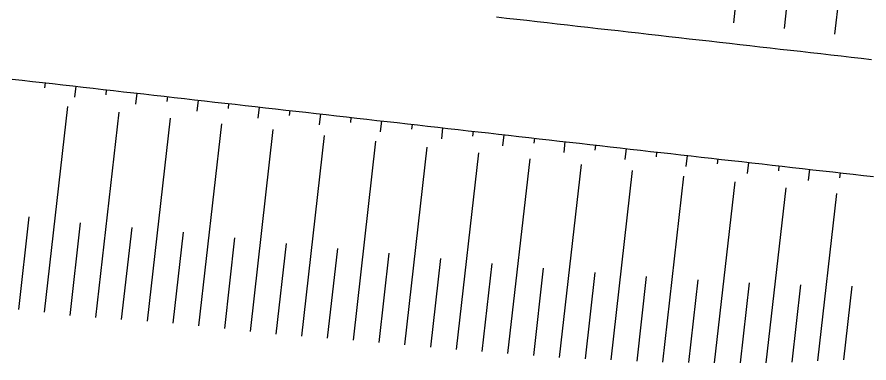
# Model space of a CAD drawing. Extents: x -552278 to -547230, y -1151007 to -1148251.
# Drawn here: x -551763.9 to -551680.3, y -1148658.8 to -1148624.8 of the extents above; entities that cross this region are included whole.
import ezdxf

# ---------------------------------------------------------------- set-up
doc = ezdxf.new("R2010")
doc.units = 0
doc.layers.add('u_trat navrh', color=7, linetype='Continuous')

msp = doc.modelspace()

# ---------------------------------------------------------------- linework, layer by layer
at = {"layer": 'u_trat navrh'}
for p, q in [((-551690.183, -1148595.007), (-551693.624, -1148625.402)), ((-551685.253, -1148595.962), (-551688.65, -1148625.965)), ((-551680.372, -1148597.154), (-551683.696, -1148626.525)), ((-551761.104, -1148631.297), (-551761.159, -1148631.783)), ((-551758.106, -1148631.637), (-551758.228, -1148632.716)), ((-551755.108, -1148631.976), (-551755.163, -1148632.462)), ((-551752.11, -1148632.315), (-551752.232, -1148633.395)), ((-551749.112, -1148632.655), (-551749.167, -1148633.141)), ((-551746.114, -1148632.994), (-551746.236, -1148634.074)), ((-551761.174, -1148653.781), (-551758.891, -1148633.609)), ((-551743.116, -1148633.333), (-551743.171, -1148633.819)), ((-551740.118, -1148633.673), (-551740.24, -1148634.752)), ((-551756.134, -1148654.317), (-551753.854, -1148634.179)), ((-551751.075, -1148654.669), (-551748.82, -1148634.749)), ((-551737.12, -1148634.012), (-551737.175, -1148634.498)), ((-551734.122, -1148634.352), (-551734.245, -1148635.431)), ((-551731.125, -1148634.691), (-551731.18, -1148635.177)), ((-551746.025, -1148655.125), (-551743.783, -1148635.32)), ((-551728.127, -1148635.03), (-551728.249, -1148636.11)), ((-551725.129, -1148635.37), (-551725.184, -1148635.855)), ((-551740.984, -1148655.677), (-551738.745, -1148635.89)), ((-551735.936, -1148656.143), (-551733.708, -1148636.46)), ((-551722.131, -1148635.709), (-551722.253, -1148636.789)), ((-551719.133, -1148636.048), (-551719.188, -1148636.534)), ((-551716.135, -1148636.388), (-551716.257, -1148637.467)), ((-551730.88, -1148656.542), (-551728.672, -1148637.03)), ((-551713.137, -1148636.727), (-551713.192, -1148637.213)), ((-551710.139, -1148637.066), (-551710.261, -1148638.146)), ((-551725.829, -1148656.991), (-551723.634, -1148637.6)), ((-551720.779, -1148657.454), (-551718.597, -1148638.171)), ((-551707.141, -1148637.406), (-551707.196, -1148637.892)), ((-551704.143, -1148637.745), (-551704.265, -1148638.825)), ((-551701.145, -1148638.084), (-551701.2, -1148638.57)), ((-551715.724, -1148657.849), (-551713.561, -1148638.741)), ((-551698.147, -1148638.424), (-551698.27, -1148639.503)), ((-551695.15, -1148638.763), (-551695.205, -1148639.249)), ((-551710.667, -1148658.223), (-551708.526, -1148639.311)), ((-551692.152, -1148639.103), (-551692.274, -1148640.182)), ((-551689.154, -1148639.442), (-551689.209, -1148639.928)), ((-551686.156, -1148639.781), (-551686.278, -1148640.861)), ((-551705.601, -1148658.463), (-551703.498, -1148639.88)), ((-551700.536, -1148658.693), (-551698.47, -1148640.449)), ((-551683.158, -1148640.121), (-551683.213, -1148640.606)), ((-551695.465, -1148658.739), (-551693.459, -1148641.016)), ((-551690.394, -1148658.766), (-551688.449, -1148641.583)), ((-551685.328, -1148658.568), (-551683.469, -1148642.147)), ((-551763.695, -1148653.512), (-551762.667, -1148644.428)), ((-551758.661, -1148654.11), (-551757.631, -1148645.013)), ((-551753.606, -1148654.509), (-551752.585, -1148645.489)), ((-551748.549, -1148654.879), (-551747.538, -1148645.949)), ((-551743.503, -1148655.387), (-551742.495, -1148646.485)), ((-551738.462, -1148655.933), (-551737.456, -1148647.042)), ((-551733.409, -1148656.35), (-551732.41, -1148647.528)), ((-551728.354, -1148656.76), (-551727.364, -1148648.01)), ((-551723.304, -1148657.222), (-551722.319, -1148648.521)), ((-551718.252, -1148657.657), (-551717.274, -1148649.017)), ((-551713.196, -1148658.04), (-551712.227, -1148649.484)), ((-551708.134, -1148658.351), (-551707.179, -1148649.911)), ((-551703.068, -1148658.575), (-551702.13, -1148650.29)), ((-551698.001, -1148658.729), (-551697.084, -1148650.631)), ((-551692.93, -1148658.749), (-551692.041, -1148650.897)), ((-551687.861, -1148658.678), (-551687.004, -1148651.112)), ((-551682.794, -1148658.458), (-551681.978, -1148651.245))]:
    msp.add_line(p, q, dxfattribs=at)
for points in [[(-551716.849, -1148624.834), (-551715.856, -1148624.946), (-551714.862, -1148625.059), (-551713.868, -1148625.171), (-551712.875, -1148625.284), (-551711.881, -1148625.396), (-551710.887, -1148625.509), (-551709.894, -1148625.621), (-551708.9, -1148625.734), (-551707.907, -1148625.846), (-551706.913, -1148625.959), (-551705.919, -1148626.071), (-551704.926, -1148626.184), (-551703.932, -1148626.296), (-551702.938, -1148626.409), (-551701.945, -1148626.521), (-551700.951, -1148626.634), (-551699.957, -1148626.746), (-551698.964, -1148626.859), (-551697.97, -1148626.971), (-551696.976, -1148627.084), (-551695.983, -1148627.196), (-551694.989, -1148627.309), (-551693.995, -1148627.421), (-551693.002, -1148627.534), (-551692.008, -1148627.646), (-551691.014, -1148627.758), (-551690.021, -1148627.871), (-551689.027, -1148627.983), (-551688.033, -1148628.096), (-551687.04, -1148628.208), (-551686.046, -1148628.321), (-551685.052, -1148628.433), (-551684.059, -1148628.546), (-551683.065, -1148628.658), (-551682.072, -1148628.771), (-551681.078, -1148628.883), (-551680.084, -1148628.996)], [(-551764.345, -1148630.93), (-551763.351, -1148631.043), (-551762.357, -1148631.155), (-551761.364, -1148631.268), (-551760.37, -1148631.38), (-551759.376, -1148631.493), (-551758.383, -1148631.605), (-551757.389, -1148631.718), (-551756.395, -1148631.83), (-551755.402, -1148631.943), (-551754.408, -1148632.055), (-551753.415, -1148632.168), (-551752.421, -1148632.28), (-551751.427, -1148632.393), (-551750.434, -1148632.505), (-551749.44, -1148632.618), (-551748.446, -1148632.73), (-551747.453, -1148632.843), (-551746.459, -1148632.955), (-551745.465, -1148633.068), (-551744.472, -1148633.18), (-551743.478, -1148633.293), (-551742.484, -1148633.405), (-551741.491, -1148633.517), (-551740.497, -1148633.63), (-551739.503, -1148633.742), (-551738.51, -1148633.855), (-551737.516, -1148633.967), (-551736.522, -1148634.08), (-551735.529, -1148634.192), (-551734.535, -1148634.305), (-551733.541, -1148634.417), (-551732.548, -1148634.53), (-551731.554, -1148634.642), (-551730.56, -1148634.755), (-551729.567, -1148634.867), (-551728.573, -1148634.98), (-551727.58, -1148635.092), (-551726.586, -1148635.205), (-551725.592, -1148635.317), (-551724.599, -1148635.43), (-551723.605, -1148635.542), (-551722.611, -1148635.655), (-551721.618, -1148635.767), (-551720.624, -1148635.88), (-551719.63, -1148635.992), (-551718.637, -1148636.105), (-551717.643, -1148636.217), (-551716.649, -1148636.329), (-551715.656, -1148636.442), (-551714.662, -1148636.554), (-551713.668, -1148636.667), (-551712.675, -1148636.779), (-551711.681, -1148636.892), (-551710.687, -1148637.004), (-551709.694, -1148637.117), (-551708.7, -1148637.229), (-551707.706, -1148637.342), (-551706.713, -1148637.454), (-551705.719, -1148637.567), (-551704.725, -1148637.679), (-551703.732, -1148637.792), (-551702.738, -1148637.904), (-551701.744, -1148638.017), (-551700.751, -1148638.129), (-551699.757, -1148638.242), (-551698.764, -1148638.354), (-551697.77, -1148638.467), (-551696.776, -1148638.579), (-551695.783, -1148638.692), (-551694.789, -1148638.804), (-551693.795, -1148638.917), (-551692.802, -1148639.029), (-551691.808, -1148639.141), (-551690.814, -1148639.254), (-551689.821, -1148639.366), (-551688.827, -1148639.479), (-551687.833, -1148639.591), (-551686.84, -1148639.704), (-551685.846, -1148639.816), (-551684.852, -1148639.929), (-551683.859, -1148640.041), (-551682.865, -1148640.154), (-551681.871, -1148640.266), (-551680.878, -1148640.379), (-551679.884, -1148640.491)]]:
    msp.add_lwpolyline(points, dxfattribs=at)

doc.saveas('drawing.dxf')
